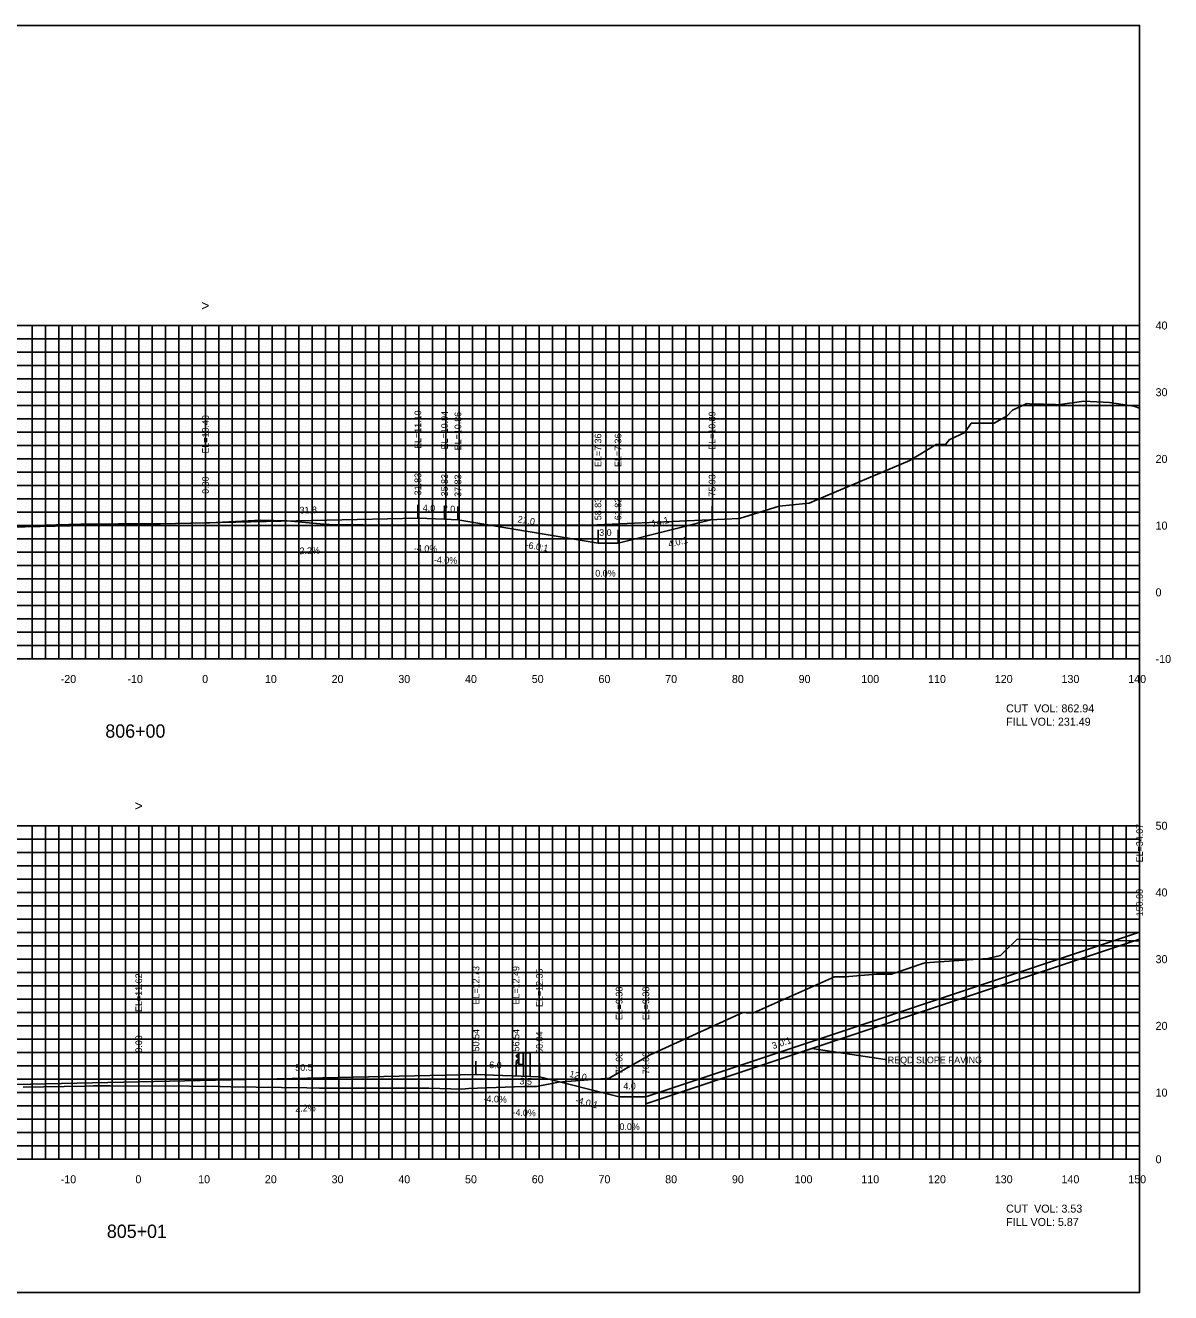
# Model space of a CAD drawing. Extents: x 1797419 to 1809236, y 248759 to 251512.
# Drawn here: x 1803634 to 1803805.7, y 250854.9 to 251044.9 of the extents above; entities that cross this region are included whole.
import ezdxf

# ---------------------------------------------------------------- set-up
doc = ezdxf.new("R2010")
doc.units = 0
for name, color, linetype in [('1', 7, 'Continuous'), ('10', 7, 'Continuous'), ('3', 7, 'Continuous'), ('31', 7, 'Continuous'), ('4', 7, 'Continuous'), ('60', 7, 'Continuous'), ('ANNO-TXT', 7, 'Continuous'), ('CL-CNST', 7, 'Continuous'), ('Level 1', 7, 'Continuous'), ('Level 62', 7, 'Continuous'), ('M-ROADS', 7, 'Continuous')]:
    doc.layers.add(name, color=color, linetype=linetype)

msp = doc.modelspace()

# ---------------------------------------------------------------- linework, layer by layer
for p, q in [((1803692.83, 250970.99), (1803692.83, 250972.99)), ((1803661, 250970.29), (1803661, 250972.29)), ((1803696.83, 250970.83), (1803696.83, 250972.83)), ((1803698.83, 250970.75), (1803698.83, 250972.75)), ((1803736.93, 250970.78), (1803736.93, 250972.78)), ((1803719.83, 250967.25), (1803719.83, 250969.25)), ((1803722.83, 250967.25), (1803722.83, 250969.25)), ((1803701.54, 250887.62), (1803701.54, 250889.62)), ((1803707.54, 250887.38), (1803707.54, 250889.38)), ((1803651, 250886.51), (1803651, 250888.51)), ((1803711.04, 250887.24), (1803711.04, 250889.24)), ((1803723, 250884.27), (1803723, 250886.27)), ((1803727, 250884.27), (1803727, 250886.27))]:
    msp.add_line(p, q)
msp.add_lwpolyline([(1803501, 250854.89), (1803801, 250854.89), (1803801, 251044.89), (1803501, 251044.89)], close=True)
at = {"layer": '3'}
msp.add_line((1803762.88, 250889.83), (1803751.88, 250891.51), dxfattribs=at)
at = {"layer": '60'}
for p, q in [((1803801, 250949.89), (1803801, 250999.89)), ((1803801.06, 250999.89), (1803801, 250999.89)), ((1803801.06, 250989.89), (1803801, 250989.89)), ((1803801.06, 250979.89), (1803801, 250979.89)), ((1803801.06, 250969.89), (1803801, 250969.89)), ((1803801.06, 250959.89), (1803801, 250959.89)), ((1803501, 250949.89), (1803801, 250949.89)), ((1803641, 250949.83), (1803641, 250949.89)), ((1803651, 250949.83), (1803651, 250949.89)), ((1803661, 250949.83), (1803661, 250949.89)), ((1803671, 250949.83), (1803671, 250949.89)), ((1803681, 250949.83), (1803681, 250949.89)), ((1803691, 250949.83), (1803691, 250949.89)), ((1803701, 250949.83), (1803701, 250949.89)), ((1803711, 250949.83), (1803711, 250949.89)), ((1803721, 250949.83), (1803721, 250949.89)), ((1803731, 250949.83), (1803731, 250949.89)), ((1803741, 250949.83), (1803741, 250949.89)), ((1803751, 250949.83), (1803751, 250949.89)), ((1803761, 250949.83), (1803761, 250949.89)), ((1803771, 250949.83), (1803771, 250949.89)), ((1803781, 250949.83), (1803781, 250949.89)), ((1803791, 250949.83), (1803791, 250949.89)), ((1803801, 250949.83), (1803801, 250949.89)), ((1803801, 250949.83), (1803801, 250949.89)), ((1803801.06, 250949.89), (1803801, 250949.89)), ((1803801, 250874.89), (1803801, 250924.89)), ((1803801.06, 250924.89), (1803801, 250924.89)), ((1803801.06, 250914.89), (1803801, 250914.89)), ((1803801.06, 250904.89), (1803801, 250904.89)), ((1803801.06, 250894.89), (1803801, 250894.89)), ((1803801.06, 250884.89), (1803801, 250884.89)), ((1803501, 250874.89), (1803801, 250874.89)), ((1803641, 250874.83), (1803641, 250874.89)), ((1803651, 250874.83), (1803651, 250874.89)), ((1803661, 250874.83), (1803661, 250874.89)), ((1803671, 250874.83), (1803671, 250874.89)), ((1803681, 250874.83), (1803681, 250874.89)), ((1803691, 250874.83), (1803691, 250874.89)), ((1803701, 250874.83), (1803701, 250874.89)), ((1803711, 250874.83), (1803711, 250874.89)), ((1803721, 250874.83), (1803721, 250874.89)), ((1803731, 250874.83), (1803731, 250874.89)), ((1803741, 250874.83), (1803741, 250874.89)), ((1803751, 250874.83), (1803751, 250874.89)), ((1803761, 250874.83), (1803761, 250874.89)), ((1803771, 250874.83), (1803771, 250874.89)), ((1803781, 250874.83), (1803781, 250874.89)), ((1803791, 250874.83), (1803791, 250874.89)), ((1803801, 250874.83), (1803801, 250874.89)), ((1803801.06, 250874.89), (1803801, 250874.89))]:
    msp.add_line(p, q, dxfattribs=at)
at = {"layer": 'CL-CNST'}
for p, q in [((1803801, 250908.94), (1803727, 250884.27)), ((1803801, 250907.88), (1803727, 250883.22)), ((1803727, 250883.22), (1803727, 250884.27))]:
    msp.add_line(p, q, dxfattribs=at)
for points in [[(1803506.09, 250971.37), (1803527.39, 250964.27), (1803530.39, 250964.27), (1803551.39, 250967.77), (1803553.39, 250967.85), (1803557.39, 250968.01), (1803661, 250970.29), (1803692.83, 250970.99), (1803696.83, 250970.83), (1803698.83, 250970.75), (1803719.83, 250967.25), (1803722.83, 250967.25), (1803736.93, 250970.78)], [(1803569.5, 250882.72), (1803577.77, 250884.79), (1803579.77, 250884.87), (1803583.77, 250885.03), (1803651, 250886.51), (1803701.54, 250887.62), (1803705.54, 250887.46), (1803711.04, 250887.24), (1803723, 250884.27), (1803727, 250884.27)]]:
    msp.add_lwpolyline(points, dxfattribs=at)
at = {"layer": 'Level 1'}
for p, q in [((1803707.92, 250890.71), (1803707.55, 250890.41)), ((1803707.92, 250889.91), (1803707.55, 250889.61)), ((1803707.56, 250890.34), (1803707.92, 250890.05)), ((1803707.56, 250889.54), (1803707.92, 250889.26)), ((1803707.92, 250890.86), (1803707.92, 250889.11)), ((1803709.67, 250890.86), (1803707.92, 250890.86)), ((1803707.97, 250890.86), (1803707.97, 250889.11)), ((1803708.62, 250890.86), (1803708.62, 250889.11)), ((1803708.67, 250890.86), (1803708.67, 250887.33)), ((1803709.67, 250890.86), (1803709.67, 250887.29)), ((1803708.67, 250889.11), (1803707.92, 250889.11))]:
    msp.add_line(p, q, dxfattribs=at)
for centre in [(1803707.59, 250890.38), (1803707.59, 250889.58)]:
    msp.add_arc(centre, 0.05, 135, 226.6208, dxfattribs=at)
at = {"layer": 'Level 62'}
for p, q in [((1803501, 250999.89), (1803801, 250999.89)), ((1803635, 250949.89), (1803635, 250999.89)), ((1803637, 250949.89), (1803637, 250999.89)), ((1803639, 250949.89), (1803639, 250999.89)), ((1803641, 250949.89), (1803641, 250999.89)), ((1803643, 250949.89), (1803643, 250999.89)), ((1803645, 250949.89), (1803645, 250999.89)), ((1803647, 250949.89), (1803647, 250999.89)), ((1803649, 250949.89), (1803649, 250999.89)), ((1803651, 250949.89), (1803651, 250999.89)), ((1803653, 250949.89), (1803653, 250999.89)), ((1803655, 250949.89), (1803655, 250999.89)), ((1803657, 250949.89), (1803657, 250999.89)), ((1803659, 250949.89), (1803659, 250999.89)), ((1803661, 250949.89), (1803661, 250999.89)), ((1803663, 250949.89), (1803663, 250999.89)), ((1803665, 250949.89), (1803665, 250999.89)), ((1803667, 250949.89), (1803667, 250999.89)), ((1803669, 250949.89), (1803669, 250999.89)), ((1803671, 250949.89), (1803671, 250999.89)), ((1803673, 250949.89), (1803673, 250999.89)), ((1803675, 250949.89), (1803675, 250999.89)), ((1803677, 250949.89), (1803677, 250999.89)), ((1803679, 250949.89), (1803679, 250999.89)), ((1803681, 250949.89), (1803681, 250999.89)), ((1803683, 250949.89), (1803683, 250999.89)), ((1803685, 250949.89), (1803685, 250999.89)), ((1803687, 250949.89), (1803687, 250999.89)), ((1803689, 250949.89), (1803689, 250999.89)), ((1803691, 250949.89), (1803691, 250999.89)), ((1803693, 250949.89), (1803693, 250999.89)), ((1803695, 250949.89), (1803695, 250999.89)), ((1803697, 250949.89), (1803697, 250999.89)), ((1803699, 250949.89), (1803699, 250999.89)), ((1803701, 250949.89), (1803701, 250999.89)), ((1803703, 250949.89), (1803703, 250999.89)), ((1803705, 250949.89), (1803705, 250999.89)), ((1803707, 250949.89), (1803707, 250999.89)), ((1803709, 250949.89), (1803709, 250999.89)), ((1803711, 250949.89), (1803711, 250999.89)), ((1803713, 250949.89), (1803713, 250999.89)), ((1803715, 250949.89), (1803715, 250999.89)), ((1803717, 250949.89), (1803717, 250999.89)), ((1803719, 250949.89), (1803719, 250999.89)), ((1803721, 250949.89), (1803721, 250999.89)), ((1803723, 250949.89), (1803723, 250999.89)), ((1803725, 250949.89), (1803725, 250999.89)), ((1803727, 250949.89), (1803727, 250999.89)), ((1803729, 250949.89), (1803729, 250999.89)), ((1803731, 250949.89), (1803731, 250999.89)), ((1803733, 250949.89), (1803733, 250999.89)), ((1803735, 250949.89), (1803735, 250999.89)), ((1803737, 250949.89), (1803737, 250999.89)), ((1803739, 250949.89), (1803739, 250999.89)), ((1803741, 250949.89), (1803741, 250999.89)), ((1803743, 250949.89), (1803743, 250999.89)), ((1803745, 250949.89), (1803745, 250999.89)), ((1803747, 250949.89), (1803747, 250999.89)), ((1803749, 250949.89), (1803749, 250999.89)), ((1803751, 250949.89), (1803751, 250999.89)), ((1803753, 250949.89), (1803753, 250999.89)), ((1803755, 250949.89), (1803755, 250999.89)), ((1803757, 250949.89), (1803757, 250999.89)), ((1803759, 250949.89), (1803759, 250999.89)), ((1803761, 250949.89), (1803761, 250999.89)), ((1803763, 250949.89), (1803763, 250999.89)), ((1803765, 250949.89), (1803765, 250999.89)), ((1803767, 250949.89), (1803767, 250999.89)), ((1803769, 250949.89), (1803769, 250999.89)), ((1803771, 250949.89), (1803771, 250999.89)), ((1803773, 250949.89), (1803773, 250999.89)), ((1803775, 250949.89), (1803775, 250999.89)), ((1803777, 250949.89), (1803777, 250999.89)), ((1803779, 250949.89), (1803779, 250999.89)), ((1803781, 250949.89), (1803781, 250999.89)), ((1803783, 250949.89), (1803783, 250999.89)), ((1803785, 250949.89), (1803785, 250999.89)), ((1803787, 250949.89), (1803787, 250999.89)), ((1803789, 250949.89), (1803789, 250999.89)), ((1803791, 250949.89), (1803791, 250999.89)), ((1803793, 250949.89), (1803793, 250999.89)), ((1803795, 250949.89), (1803795, 250999.89)), ((1803797, 250949.89), (1803797, 250999.89)), ((1803799, 250949.89), (1803799, 250999.89)), ((1803801, 250949.89), (1803801, 250999.89)), ((1803501, 250997.89), (1803801, 250997.89)), ((1803501, 250995.89), (1803801, 250995.89)), ((1803501, 250993.89), (1803801, 250993.89)), ((1803501, 250991.89), (1803801, 250991.89)), ((1803501, 250989.89), (1803801, 250989.89)), ((1803501, 250987.89), (1803801, 250987.89)), ((1803501, 250985.89), (1803801, 250985.89)), ((1803501, 250983.89), (1803801, 250983.89)), ((1803501, 250981.89), (1803801, 250981.89)), ((1803501, 250979.89), (1803801, 250979.89)), ((1803501, 250977.89), (1803801, 250977.89)), ((1803501, 250975.89), (1803801, 250975.89)), ((1803501, 250973.89), (1803801, 250973.89)), ((1803501, 250971.89), (1803801, 250971.89)), ((1803501, 250969.89), (1803801, 250969.89)), ((1803501, 250967.89), (1803801, 250967.89)), ((1803501, 250965.89), (1803801, 250965.89)), ((1803501, 250963.89), (1803801, 250963.89)), ((1803501, 250961.89), (1803801, 250961.89)), ((1803501, 250959.89), (1803801, 250959.89)), ((1803501, 250957.89), (1803801, 250957.89)), ((1803501, 250955.89), (1803801, 250955.89)), ((1803501, 250953.89), (1803801, 250953.89)), ((1803501, 250951.89), (1803801, 250951.89)), ((1803501, 250949.89), (1803801, 250949.89)), ((1803501, 250924.89), (1803801, 250924.89)), ((1803635, 250874.89), (1803635, 250924.89)), ((1803637, 250874.89), (1803637, 250924.89)), ((1803639, 250874.89), (1803639, 250924.89)), ((1803641, 250874.89), (1803641, 250924.89)), ((1803643, 250874.89), (1803643, 250924.89)), ((1803645, 250874.89), (1803645, 250924.89)), ((1803647, 250874.89), (1803647, 250924.89)), ((1803649, 250874.89), (1803649, 250924.89)), ((1803651, 250874.89), (1803651, 250924.89)), ((1803653, 250874.89), (1803653, 250924.89)), ((1803655, 250874.89), (1803655, 250924.89)), ((1803657, 250874.89), (1803657, 250924.89)), ((1803659, 250874.89), (1803659, 250924.89)), ((1803661, 250874.89), (1803661, 250924.89)), ((1803663, 250874.89), (1803663, 250924.89)), ((1803665, 250874.89), (1803665, 250924.89)), ((1803667, 250874.89), (1803667, 250924.89)), ((1803669, 250874.89), (1803669, 250924.89)), ((1803671, 250874.89), (1803671, 250924.89)), ((1803673, 250874.89), (1803673, 250924.89)), ((1803675, 250874.89), (1803675, 250924.89)), ((1803677, 250874.89), (1803677, 250924.89)), ((1803679, 250874.89), (1803679, 250924.89)), ((1803681, 250874.89), (1803681, 250924.89)), ((1803683, 250874.89), (1803683, 250924.89)), ((1803685, 250874.89), (1803685, 250924.89)), ((1803687, 250874.89), (1803687, 250924.89)), ((1803689, 250874.89), (1803689, 250924.89)), ((1803691, 250874.89), (1803691, 250924.89)), ((1803693, 250874.89), (1803693, 250924.89)), ((1803695, 250874.89), (1803695, 250924.89)), ((1803697, 250874.89), (1803697, 250924.89)), ((1803699, 250874.89), (1803699, 250924.89)), ((1803701, 250874.89), (1803701, 250924.89)), ((1803703, 250874.89), (1803703, 250924.89)), ((1803705, 250874.89), (1803705, 250924.89)), ((1803707, 250874.89), (1803707, 250924.89)), ((1803709, 250874.89), (1803709, 250924.89)), ((1803711, 250874.89), (1803711, 250924.89)), ((1803713, 250874.89), (1803713, 250924.89)), ((1803715, 250874.89), (1803715, 250924.89)), ((1803717, 250874.89), (1803717, 250924.89)), ((1803719, 250874.89), (1803719, 250924.89)), ((1803721, 250874.89), (1803721, 250924.89)), ((1803723, 250874.89), (1803723, 250924.89)), ((1803725, 250874.89), (1803725, 250924.89)), ((1803727, 250874.89), (1803727, 250924.89)), ((1803729, 250874.89), (1803729, 250924.89)), ((1803731, 250874.89), (1803731, 250924.89)), ((1803733, 250874.89), (1803733, 250924.89)), ((1803735, 250874.89), (1803735, 250924.89)), ((1803737, 250874.89), (1803737, 250924.89)), ((1803739, 250874.89), (1803739, 250924.89)), ((1803741, 250874.89), (1803741, 250924.89)), ((1803743, 250874.89), (1803743, 250924.89)), ((1803745, 250874.89), (1803745, 250924.89)), ((1803747, 250874.89), (1803747, 250924.89)), ((1803749, 250874.89), (1803749, 250924.89)), ((1803751, 250874.89), (1803751, 250924.89)), ((1803753, 250874.89), (1803753, 250924.89)), ((1803755, 250874.89), (1803755, 250924.89)), ((1803757, 250874.89), (1803757, 250924.89)), ((1803759, 250874.89), (1803759, 250924.89)), ((1803761, 250874.89), (1803761, 250924.89)), ((1803763, 250874.89), (1803763, 250924.89)), ((1803765, 250874.89), (1803765, 250924.89)), ((1803767, 250874.89), (1803767, 250924.89)), ((1803769, 250874.89), (1803769, 250924.89)), ((1803771, 250874.89), (1803771, 250924.89)), ((1803773, 250874.89), (1803773, 250924.89)), ((1803775, 250874.89), (1803775, 250924.89)), ((1803777, 250874.89), (1803777, 250924.89)), ((1803779, 250874.89), (1803779, 250924.89)), ((1803781, 250874.89), (1803781, 250924.89)), ((1803783, 250874.89), (1803783, 250924.89)), ((1803785, 250874.89), (1803785, 250924.89)), ((1803787, 250874.89), (1803787, 250924.89)), ((1803789, 250874.89), (1803789, 250924.89)), ((1803791, 250874.89), (1803791, 250924.89)), ((1803793, 250874.89), (1803793, 250924.89)), ((1803795, 250874.89), (1803795, 250924.89)), ((1803797, 250874.89), (1803797, 250924.89)), ((1803799, 250874.89), (1803799, 250924.89)), ((1803801, 250874.89), (1803801, 250924.89)), ((1803801, 250874.87), (1803801, 250924.87)), ((1803501, 250922.89), (1803801, 250922.89)), ((1803501, 250920.89), (1803801, 250920.89)), ((1803501, 250918.89), (1803801, 250918.89)), ((1803501, 250916.89), (1803801, 250916.89)), ((1803501, 250914.89), (1803801, 250914.89)), ((1803501, 250912.89), (1803801, 250912.89)), ((1803501, 250910.89), (1803801, 250910.89)), ((1803501, 250908.89), (1803801, 250908.89)), ((1803501, 250906.89), (1803801, 250906.89)), ((1803501, 250904.89), (1803801, 250904.89)), ((1803501, 250902.89), (1803801, 250902.89)), ((1803501, 250900.89), (1803801, 250900.89)), ((1803501, 250898.89), (1803801, 250898.89)), ((1803501, 250896.89), (1803801, 250896.89)), ((1803501, 250894.89), (1803801, 250894.89)), ((1803501, 250892.89), (1803801, 250892.89)), ((1803501, 250890.89), (1803801, 250890.89)), ((1803501, 250888.89), (1803801, 250888.89)), ((1803501, 250886.89), (1803801, 250886.89)), ((1803501, 250884.89), (1803801, 250884.89)), ((1803501, 250882.89), (1803801, 250882.89)), ((1803501, 250880.89), (1803801, 250880.89)), ((1803501, 250878.89), (1803801, 250878.89)), ((1803501, 250876.89), (1803801, 250876.89)), ((1803501, 250874.89), (1803801, 250874.89))]:
    msp.add_line(p, q, dxfattribs=at)
at = {"layer": 'M-ROADS'}
for points in [[(1803626.57, 250969.72), (1803636.87, 250969.96), (1803642.3, 250970.11), (1803644.22, 250970.1), (1803651.61, 250970.18), (1803654.08, 250970.15), (1803661.65, 250970.29), (1803669.3, 250970.7), (1803673.26, 250970.62), (1803678.72, 250970.11), (1803679.52, 250970.07), (1803689.74, 250969.94), (1803716.83, 250969.97), (1803717.42, 250969.96), (1803718.55, 250969.97), (1803741.04, 250970.96), (1803746.98, 250972.79), (1803751.5, 250973.26), (1803752.64, 250973.75), (1803766.56, 250979.66), (1803770.52, 250982.04), (1803771.91, 250982.04), (1803772.49, 250982.78), (1803772.56, 250982.78), (1803774.83, 250983.87), (1803775.77, 250985.26), (1803777.64, 250985.26), (1803779.21, 250985.26), (1803781.17, 250986.35), (1803781.96, 250987.19), (1803784.02, 250988.13), (1803784.17, 250988.19), (1803784.57, 250988.17), (1803786.59, 250988.1), (1803788.4, 250988.04), (1803789.02, 250988.02), (1803789.09, 250988.05), (1803792.65, 250988.54), (1803796.51, 250988.33), (1803800.16, 250987.79), (1803801, 250987.52)], [(1803633.67, 250885.72), (1803642.87, 250885.87), (1803644.22, 250885.89), (1803644.56, 250885.9), (1803646.7, 250885.89), (1803658.58, 250885.84), (1803663.21, 250885.8), (1803664.82, 250885.77), (1803676.19, 250885.58), (1803678.1, 250885.54), (1803683.6, 250885.54), (1803692.69, 250885.57), (1803694.47, 250885.56), (1803699.43, 250885.4), (1803700.43, 250885.51), (1803701.75, 250885.53), (1803708.7, 250885.8), (1803710.61, 250885.82), (1803713.89, 250886.43), (1803721.52, 250887.05), (1803727.63, 250890.56), (1803741.56, 250896.87), (1803742.06, 250896.86), (1803743.14, 250896.85), (1803755.29, 250902.25), (1803756.84, 250902.23), (1803761.58, 250902.64), (1803762.7, 250902.63), (1803763.82, 250902.64), (1803768.81, 250904.34), (1803778.28, 250905.01), (1803780.17, 250905.46), (1803782.66, 250907.87), (1803788.95, 250907.8), (1803799.34, 250907.66), (1803800.11, 250907.65), (1803801, 250907.63)]]:
    msp.add_lwpolyline(points, dxfattribs=at)

# ---------------------------------------------------------------- texts
for s, rotation, p in [('-6.0:1', 350.5377, (1803708.92, 250966.54)), ('4.0:1', 14.0362, (1803730.49, 250966.59)), ('3.0:1', 18.4349, (1803746.08, 250891.39)), ('-4.0:1', 345.9638, (1803716.37, 250883.33))]:
    msp.add_text(s, height=1, rotation=rotation).set_placement(p)
at = {"layer": '1'}
for s, p in [('806+00', (1803645.99, 250938.09)), ('805+01', (1803646.22, 250863.09))]:
    msp.add_text(s, height=2, dxfattribs=at).set_placement(p)
at = {"layer": '10'}
for s, p in [('-20', (1803639.3, 250946.29)), ('-10', (1803649.3, 250946.29)), ('0', (1803660.5, 250946.29)), ('10', (1803669.9, 250946.29)), ('20', (1803679.9, 250946.29)), ('30', (1803689.9, 250946.29)), ('40', (1803699.9, 250946.29)), ('50', (1803709.9, 250946.29)), ('60', (1803719.9, 250946.29)), ('70', (1803729.9, 250946.29)), ('80', (1803739.9, 250946.29)), ('90', (1803749.9, 250946.29)), ('100', (1803759.3, 250946.29)), ('110', (1803769.3, 250946.29)), ('120', (1803779.3, 250946.29)), ('130', (1803789.3, 250946.29)), ('140', (1803799.3, 250946.29)), ('-10', (1803639.3, 250871.29)), ('0', (1803650.5, 250871.29)), ('10', (1803659.9, 250871.29)), ('20', (1803669.9, 250871.29)), ('30', (1803679.9, 250871.29)), ('40', (1803689.9, 250871.29)), ('50', (1803699.9, 250871.29)), ('60', (1803709.9, 250871.29)), ('70', (1803719.9, 250871.29)), ('80', (1803729.9, 250871.29)), ('90', (1803739.9, 250871.29)), ('100', (1803749.3, 250871.29)), ('110', (1803759.3, 250871.29)), ('120', (1803769.3, 250871.29)), ('130', (1803779.3, 250871.29)), ('140', (1803789.3, 250871.29)), ('150', (1803799.3, 250871.29))]:
    msp.add_text(s, height=1.2, dxfattribs=at).set_placement(p)
at = {"layer": '3'}
for s, p in [('EL=10.40', (1803661.5, 250980.69)), ('EL=11.10', (1803693.33, 250981.39)), ('EL=10.94', (1803697.33, 250981.31)), ('EL=10.86', (1803699.33, 250981.18)), ('EL=10.89', (1803737.43, 250981.25)), ('EL=7.36', (1803720.33, 250978.67)), ('EL=7.36', (1803723.33, 250978.67)), ('0.00', (1803661.5, 250974.65)), ('31.83', (1803693.33, 250974.44)), ('35.83', (1803697.33, 250974.28)), ('37.83', (1803699.33, 250974.2)), ('75.93', (1803737.43, 250974.23)), ('58.83', (1803720.33, 250970.7)), ('61.83', (1803723.33, 250970.7)), ('EL=34.07', (1803801.5, 250919.41)), ('150.00', (1803801.5, 250911.32)), ('EL=11.62', (1803651.5, 250896.98)), ('EL=12.73', (1803702.04, 250898.09)), ('EL=12.49', (1803708.04, 250898.09)), ('EL=12.35', (1803711.54, 250897.71)), ('EL=9.38', (1803723.5, 250895.74)), ('EL=9.38', (1803727.5, 250895.74)), ('0.00', (1803651.5, 250890.87)), ('50.54', (1803702.04, 250891.07)), ('56.54', (1803708.04, 250891.07)), ('60.04', (1803711.54, 250890.69)), ('72.00', (1803723.5, 250887.64)), ('76.00', (1803727.5, 250887.64))]:
    msp.add_text(s, height=1, rotation=90, dxfattribs=at).set_placement(p)
msp.add_text('REQD SLOPE PAVING', height=1, dxfattribs=at).set_placement((1803763.26, 250889.28))
at = {"layer": '31'}
for s, p in [('40', (1803803.4, 250999.29)), ('30', (1803803.4, 250989.29)), ('20', (1803803.4, 250979.29)), ('10', (1803803.4, 250969.29)), ('0', (1803803.4, 250959.29)), ('-10', (1803803.4, 250949.29)), ('50', (1803803.4, 250924.29)), ('40', (1803803.4, 250914.29)), ('30', (1803803.4, 250904.29)), ('20', (1803803.4, 250894.29)), ('10', (1803803.4, 250884.29)), ('0', (1803803.4, 250874.29))]:
    msp.add_text(s, height=1.2, dxfattribs=at).set_placement(p)
at = {"layer": '4'}
for s, rotation, p in [('4.0', 357.7094, (1803693.55, 250972.06)), ('2.0', 357.7094, (1803696.55, 250971.94)), ('31.8', 1.2603, (1803675.11, 250971.7)), ('21.0', 350.5377, (1803707.72, 250970.39)), ('14.1', 14.0362, (1803728.01, 250969.68)), ('2.2%', 1.2603, (1803675.11, 250965.6)), ('-4.0%', 357.7094, (1803692.22, 250966.01)), ('-4.0%', 357.7094, (1803695.22, 250964.29)), ('6.0', 357.7094, (1803703.51, 250888.56)), ('50.5', 1.2603, (1803674.47, 250888.12)), ('12.0', 345.9638, (1803715.48, 250887.26)), ('3.5', 357.7094, (1803708.06, 250886.12)), ('-4.0%', 357.7094, (1803702.65, 250883.49)), ('2.2%', 1.2603, (1803674.47, 250882.02)), ('-4.0%', 357.7094, (1803707, 250881.45))]:
    msp.add_text(s, height=1, rotation=rotation, dxfattribs=at).set_placement(p)
for s, p in [('3.0', (1803720.01, 250968.35)), ('0.0%', (1803719.42, 250962.25)), ('4.0', (1803723.63, 250885.37)), ('0.0%', (1803723.04, 250879.27))]:
    msp.add_text(s, height=1, dxfattribs=at).set_placement(p)
at = {"layer": '60'}
for p in [(1803660.39, 251002.14), (1803650.39, 250927.14)]:
    msp.add_text('>', height=1.5, dxfattribs=at).set_placement(p)
at = {"layer": 'ANNO-TXT'}
for s, p in [('CUT  VOL: 862.94', (1803781, 250941.89)), ('FILL VOL: 231.49', (1803781, 250939.89)), ('CUT  VOL: 3.53', (1803781, 250866.89)), ('FILL VOL: 5.87', (1803781, 250864.89))]:
    msp.add_text(s, height=1.2, dxfattribs=at).set_placement(p)

doc.saveas('drawing.dxf')
